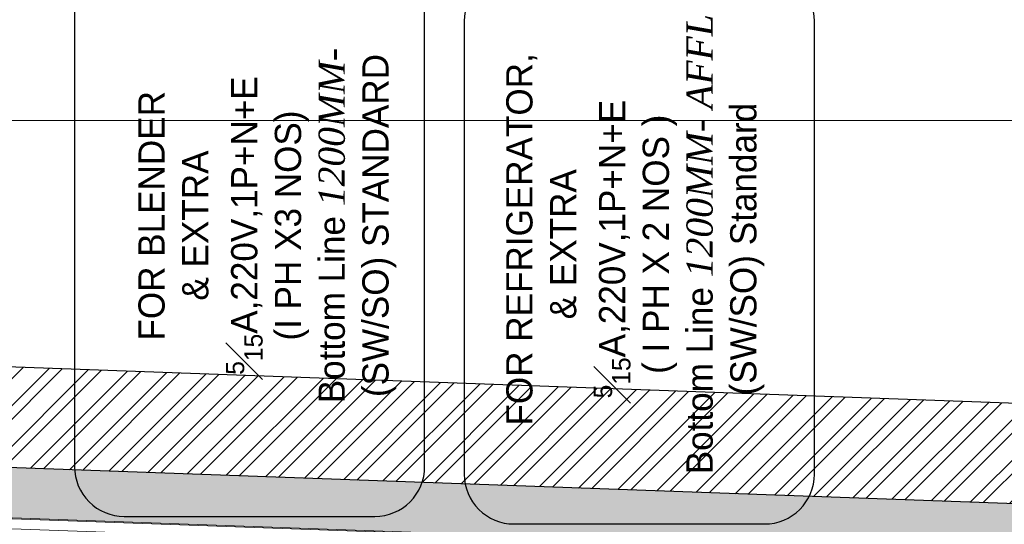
# Model space of a CAD drawing. Header units: millimetres. Extents: x 297264 to 416219, y -77299 to -23696.
# Tile 259 of 327: x 369416 to 371378, y -25962 to -24956. Entities that reach past the tile are written whole.
import ezdxf
from ezdxf.lldxf.tags import DXFTag

# ---------------------------------------------------------------- set-up
doc = ezdxf.new("R2010")
doc.units = ezdxf.units.MM
doc.header["$LTSCALE"] = 2.5
doc.linetypes.add('DASHED', pattern=[19.05, 12.7, -6.35])
for name, color, linetype, lineweight in [('CKD-Electrical Text', 7, 'Continuous', 25), ('ELEVATION 1', 143, 'Continuous', 18), ('ELEVATION 3', 23, 'Continuous', 13), ('HATCH LIGHT', 250, 'Continuous', 0), ('K Equipment UC', 251, 'Continuous', 5), ('WALL', 132, 'Continuous', 25)]:
    doc.layers.add(name, color=color, linetype=linetype, lineweight=lineweight)
doc.styles.add('CKD_Dimension Text', font='BOOKOSI.TTF')
tags = doc.linetypes.add('DOT2', pattern=[3.175, 0, -3.175]).pattern_tags.tags
tags[6:7] = [DXFTag(74, 4), DXFTag(75, 0), DXFTag(340, '0'), DXFTag(46, 1.0), DXFTag(50, 0.0), DXFTag(44, 0.0), DXFTag(45, 0.0)]
tags[4:5] = [DXFTag(74, 4), DXFTag(75, 0), DXFTag(340, '0'), DXFTag(46, 1.0), DXFTag(50, 0.0), DXFTag(44, 0.0), DXFTag(45, 0.0)]

# ---------------------------------------------------------------- blocks, each defined once
blk = doc.blocks.new('SDADFGSDF')
for p, q in [((68993, 13820), (68993, 13120)), ((70290.6, 13800), (70290.6, 13120))]:
    blk.add_line(p, q)
for points in [[(70793, 13120), (70793, 13820), (68993, 13820), (68993, 13120)], [(70793, 13800), (70793, 13820), (68993, 13820), (68993, 13800)]]:
    blk.add_lwpolyline(points, close=True)
at = {"linetype": 'DASHED', "ltscale": 0.03}
blk.add_lwpolyline([(70260.4, 13770), (70260.4, 13150), (69023.1, 13150), (69023.1, 13770)], close=True, dxfattribs=at)
for points in [[(69016.8, 12730.5, -0.414214), (69012.5, 12734.9), (69012.5, 12769.6, 0.414214), (69008.2, 12773.9), (69008.2, 12773.9, 0.414214), (69003.8, 12769.6), (69003.8, 12730.5), (69003.8, 12726.2, 0.414214), (69008.2, 12721.9), (69047.2, 12721.9), (69047.2, 13118.8), (69003.8, 13118.8), (69003.8, 12821.6, 0.414214), (69008.2, 12817.3), (69025.5, 12817.3, -0.414214), (69029.8, 12812.9), (69029.8, 12734.9, -0.414214), (69025.5, 12730.5), (69016.8, 12730.5)], [(69840.9, 12730.5, 0.414214), (69845.2, 12734.9), (69845.2, 12769.6, -0.414214), (69849.5, 12773.9), (69849.5, 12773.9, -0.414214), (69853.9, 12769.6), (69853.9, 12730.5), (69853.9, 12726.2, -0.414214), (69849.5, 12721.9), (69810.5, 12721.9), (69810.5, 13118.8), (69853.9, 13118.8), (69853.9, 12821.6, -0.414214), (69849.5, 12817.3), (69832.2, 12817.3, 0.414214), (69827.9, 12812.9), (69827.9, 12734.9, 0.414214), (69832.2, 12730.5), (69840.9, 12730.5)], [(70265.9, 12730.5, 0.414214), (70270.2, 12734.9), (70270.2, 12769.6, -0.414214), (70274.6, 12773.9), (70274.6, 12773.9, -0.414214), (70278.9, 12769.6), (70278.9, 12730.5), (70278.9, 12726.2, -0.414214), (70274.6, 12721.9), (70235.5, 12721.9), (70235.5, 13118.8), (70278.9, 13118.8), (70278.9, 12821.6, -0.414214), (70274.6, 12817.3), (70257.2, 12817.3, 0.414214), (70252.9, 12812.9), (70252.9, 12734.9, 0.414214), (70257.2, 12730.5), (70265.9, 12730.5)]]:
    blk.add_lwpolyline(points, format="xyb")
at = {"linetype": 'DOT2', "ltscale": 0.05}
for centre, start, end in [((69008.1, 13141.3), 275.3193, 356.9359), ((69849.6, 13141.3), 183.0641, 264.6807), ((70274.6, 13141.3), 183.0641, 264.6807)]:
    blk.add_arc(centre, 421.3, start, end, dxfattribs=at)

msp = doc.modelspace()

# ---------------------------------------------------------------- hatches: boundary and pattern name
at = {"layer": 'HATCH LIGHT', "true_color": 0x636466}
h = msp.add_hatch(dxfattribs=at)
h.set_pattern_fill('ANSI32', color=251, scale=6)
h.set_pattern_definition([(45, (300231.21, -46725.026), (-40.411153, 40.411153), []), (45, (300258.15, -46725.026), (-40.411153, 40.411153), [])])
h.paths.add_polyline_path([(377374.1, -32590), (377180.1, -32638.8), (377361.6, -33359.7), (364809, -33359.6, -0.000263), (364794.5, -33559.6), (377618.3, -33559.7)])
h.paths.add_polyline_path([(365222.9, -25157.1), (365022.9, -25157.1, -0.011972), (364541.6, -34256), (364742.2, -34256, 0.01196)])
h.paths.add_polyline_path([(365206.6, -25697.6), (374885.5, -26046.6, 0.003501), (375379.6, -26800.6), (375547.2, -26691.5), (374997.1, -25850.5), (365212.8, -25497.7, -0.000262)])
h = msp.add_hatch(dxfattribs=at)
h.set_pattern_fill('ANSI36', color=251, scale=7)
h.set_pattern_definition([(45, (300231.21, -46725.026), (11.786586, 43.2174826), [55.5625, -11.1125, 0, -11.1125])])
h.paths.add_polyline_path([(371331.6, -26789), (372271, -26822.8), (372298.7, -26053.4), (374829.8, -26144.6), (375296.3, -26856), (375379.6, -26800.6, -0.003501), (374885.5, -26046.6), (371832.6, -25936.7, -0.403697), (372218.2, -26336.4, -1), (371418.2, -26336.4, -0.424809), (371832.6, -25936.7), (368000.1, -25798.4), (367996.5, -25898.3), (371359.3, -26019.5)])

# ---------------------------------------------------------------- linework, layer by layer
at = {"layer": 'CKD-Electrical Text', "color": 7, "linetype": 'Continuous', "elevation": -24820.1}
for points in [[(369624.5, -25946), (370124.2, -25946, 0.414214), (370223.1, -25847.1), (370223.1, -24944.2, 0.414214), (370124.2, -24845.3), (369624.5, -24845.3, 0.414214), (369525.6, -24944.2), (369525.6, -25847.1, 0.414214)], [(370400.9, -25961.2), (370900.6, -25961.2, 0.414214), (370999.5, -25862.3), (370999.5, -24959.4, 0.414214), (370900.6, -24860.5), (370400.9, -24860.5, 0.414214), (370302, -24959.4), (370302, -25862.3, 0.414214)]]:
    msp.add_lwpolyline(points, format="xyb", close=True, dxfattribs=at)
at = {"layer": 'ELEVATION 1'}
msp.add_lwpolyline([(375379.6, -26800.6), (375296.3, -26856), (374829.8, -26144.6), (372298.7, -26053.4), (372271, -26822.8), (371331.6, -26789), (371359.3, -26019.5), (367996.5, -25898.3)], dxfattribs=at)
at = {"layer": 'ELEVATION 3'}
msp.add_lwpolyline([(363601.6, -34256), (379164.1, -34256), (379164.1, -25157.1), (363601.6, -25157.1)], close=True, dxfattribs=at)
at = {"layer": 'WALL'}
msp.add_line((374997.1, -25850.5), (365213.8, -25497.7), dxfattribs=at)
at = {"layer": 'WALL', "flags": 128}
msp.add_lwpolyline([(375547.2, -26691.5), (375379.6, -26800.6, -0.003501), (374885.5, -26046.6), (365206.6, -25697.6)], format="xyb", dxfattribs=at)

# ---------------------------------------------------------------- block references
at = {"layer": 'K Equipment UC', "rotation": 357.9351876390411}
msp.add_blockref('SDADFGSDF', (299565.6, -37261.9), dxfattribs=at)

# ---------------------------------------------------------------- texts
at = {"layer": 'CKD-Electrical Text', "color": 4, "linetype": 'Continuous', "char_height": 52.272, "width": 991.627, "attachment_point": 5, "rotation": 90, "style": 'CKD_Dimension Text'}
for s, insert in [('{\\fCentury Gothic|b0|i0|c238|p34;\\C256;  FOR \\fCentury Gothic|b0|i0|c0|p34;REFRIGERATOR,\\P & EXTRA \\P\\A1;{\\H0.7x;\\S5#15;}\\H1.00002x;A\\fCentury Gothic|b0|i0|c238|p34;,220V,1P+N+E \\P ( I PH X \\fCentury Gothic|b0|i0|c0|p34;2\\fCentury Gothic|b0|i0|c238|p34; NO\\fCentury Gothic|b0|i0|c0|p34;S\\fCentury Gothic|b0|i0|c238|p34; )\\fCentury Gothic|b0|i0|c0|p34; \\P\\fCentury Gothic|b0|i0|c238|p34; \\fCentury Gothic|b0|i0|c0|p34;Bottom Line \\fBookman Old Style|b0|i1|c0|p18;\\H0.99998x;1200MM- AFFL\\fCentury Gothic|b0|i0|c238|p34; (SW/SO)\\fBookman Old Style|b0|i1|c0|p18; \\fCentury Gothic|b0|i0|c238|p34;Standard }', (370642.8, -25413.6)), ('\\A1;{\\fCentury Gothic|b0|i0|c238|p34;\\C7;  FOR\\fCentury Gothic|b0|i0|c0|p34; BLENDER\\P& EXTRA \\P{\\H0.7x;\\S5#15;}\\fCentury Gothic|b0|i0|c238|p34;\\H1.00002x;A,220V,1P+N+E \\P(I PH X\\fCentury Gothic|b0|i0|c0|p34;3\\fCentury Gothic|b0|i0|c238|p34; NO\\fCentury Gothic|b0|i0|c0|p34;S\\fCentury Gothic|b0|i0|c238|p34;)\\P\\fCentury Gothic|b0|i0|c0|p34;\\C256;Bottom Line \\fBookman Old Style|b0|i1|c0|p18;\\H0.99998x;1200MM- \\fCentury Gothic|b0|i0|c0|p34;\\H1.00002x;\\C7;  \\P\\fCentury Gothic|b0|i0|c238|p34;(SW/SO) STANDARD}', (369909.9, -25366.6))]:
    msp.add_mtext(s, dxfattribs=dict(at, insert=insert))

doc.saveas('drawing.dxf')
